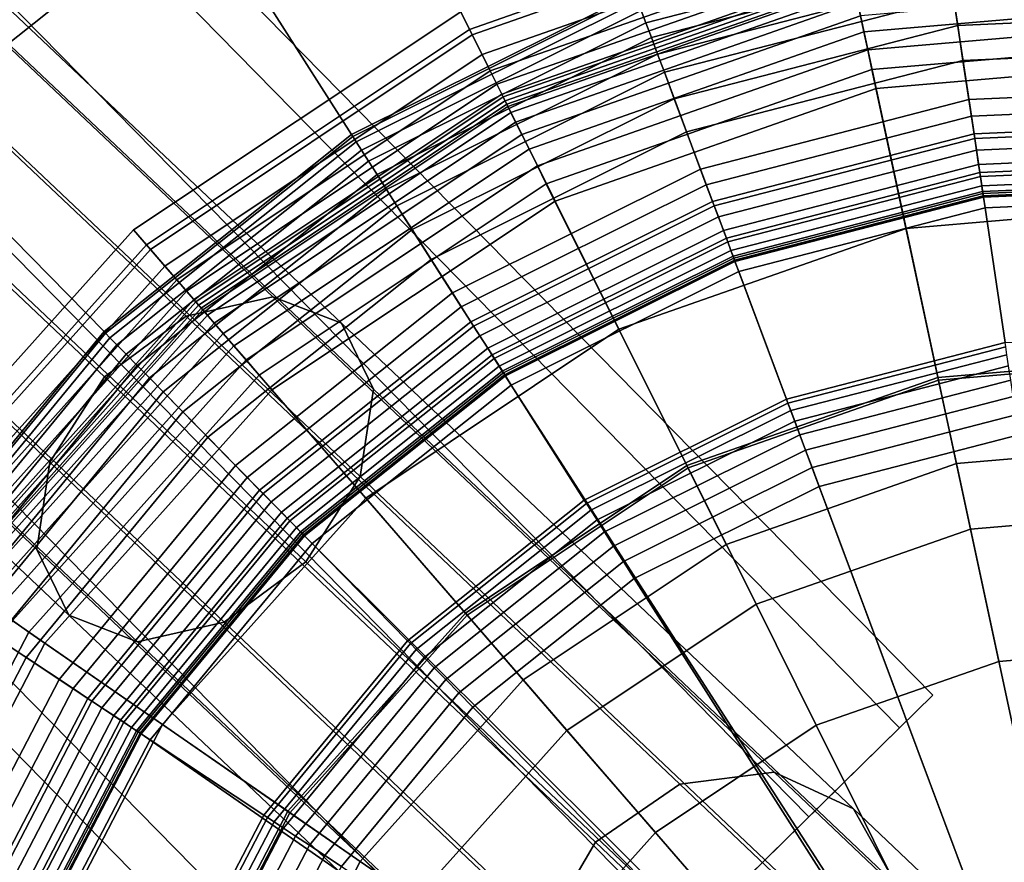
# Model space of a CAD drawing. Extents: x -43.1 to 43.1, y -41.3 to 41.3.
# Tile 343 of 656: x 11.855 to 12.621, y -12.82 to -12.165. Entities that reach past the tile are written whole.
import ezdxf

# ---------------------------------------------------------------- set-up
doc = ezdxf.new("R2010")
doc.units = 0
for name, color, linetype in [('CABLE.1', 18, 'CONTINUOUS'), ('LAMP', 7, 'CONTINUOUS'), ('LAMP_SUPPORT', 18, 'CONTINUOUS'), ('METAL_BASE', 254, 'CONTINUOUS')]:
    doc.layers.add(name, color=color, linetype=linetype)

msp = doc.modelspace()

# ---------------------------------------------------------------- linework, layer by layer
at = {"layer": 'CABLE.1'}
for points in [[(11.5002, -11.9375, 40.9323), (11.5614, -11.9164, 40.8845), (12.0515, -12.38, 41.3957), (11.9841, -12.3952, 41.4371)], [(11.5614, -11.9164, 40.8845), (11.6062, -11.9292, 40.8186), (12.1049, -12.4007, 41.3387), (12.0515, -12.38, 41.3957)], [(11.6062, -11.9292, 40.8186), (11.6227, -11.9723, 40.7524), (12.1298, -12.4518, 41.2814), (12.1049, -12.4007, 41.3387)], [(11.4389, -11.9868, 40.9494), (11.5002, -11.9375, 40.9323), (11.9841, -12.3952, 41.4371), (11.9206, -12.4423, 41.4519)], [(11.6227, -11.9723, 40.7524), (11.6063, -12.0342, 40.7036), (12.1196, -12.5197, 41.2391), (12.1298, -12.4518, 41.2814)], [(11.3941, -12.051, 40.9311), (11.4389, -11.9868, 40.9494), (11.9206, -12.4423, 41.4519), (11.8781, -12.5087, 41.436)], [(11.6063, -12.0342, 40.7036), (11.5614, -12.0984, 40.6853), (12.0771, -12.5861, 41.2232), (12.1196, -12.5197, 41.2391)], [(11.3777, -12.1129, 40.8823), (11.3941, -12.051, 40.9311), (11.8781, -12.5087, 41.436), (11.868, -12.5766, 41.3937)], [(11.5614, -12.0984, 40.6853), (11.5002, -12.1477, 40.7024), (12.0136, -12.6332, 41.2379), (12.0771, -12.5861, 41.2232)], [(11.3941, -12.156, 40.8161), (11.3777, -12.1129, 40.8823), (11.868, -12.5766, 41.3937), (11.8929, -12.6277, 41.3364)], [(11.5002, -12.1477, 40.7024), (11.439, -12.1688, 40.7503), (11.9462, -12.6485, 41.2794), (12.0136, -12.6332, 41.2379)], [(11.439, -12.1688, 40.7503), (11.3941, -12.156, 40.8161), (11.8929, -12.6277, 41.3364), (11.9462, -12.6485, 41.2794)], [(11.9841, -12.3952, 41.4371), (12.0515, -12.38, 41.3957), (12.4417, -12.7497, 42.006), (12.3682, -12.7592, 42.0379)], [(12.0515, -12.38, 41.3957), (12.1049, -12.4007, 41.3387), (12.5033, -12.7783, 41.962), (12.4417, -12.7497, 42.006)], [(11.9206, -12.4423, 41.4519), (11.9841, -12.3952, 41.4371), (12.3682, -12.7592, 42.0379), (12.3026, -12.8043, 42.0493)], [(12.1049, -12.4007, 41.3387), (12.1298, -12.4518, 41.2814), (12.5366, -12.8374, 41.9177), (12.5033, -12.7783, 41.962)], [(11.8781, -12.5087, 41.436), (11.9206, -12.4423, 41.4519), (12.3026, -12.8043, 42.0493), (12.2624, -12.8728, 42.037)], [(12.1298, -12.4518, 41.2814), (12.1196, -12.5197, 41.2391), (12.5326, -12.9111, 41.8851), (12.5366, -12.8374, 41.9177)], [(11.868, -12.5766, 41.3937), (11.8781, -12.5087, 41.436), (12.2624, -12.8728, 42.037), (12.2584, -12.9465, 42.0043)], [(12.1196, -12.5197, 41.2391), (12.0771, -12.5861, 41.2232), (12.4924, -12.9797, 41.8728), (12.5326, -12.9111, 41.8851)], [(11.8929, -12.6277, 41.3364), (11.868, -12.5766, 41.3937), (12.2584, -12.9465, 42.0043), (12.2916, -13.0056, 41.9601)], [(12.0771, -12.5861, 41.2232), (12.0136, -12.6332, 41.2379), (12.4268, -13.0247, 41.8841), (12.4924, -12.9797, 41.8728)], [(11.9462, -12.6485, 41.2794), (11.8929, -12.6277, 41.3364), (12.2916, -13.0056, 41.9601), (12.3533, -13.0342, 41.9161)], [(12.0136, -12.6332, 41.2379), (11.9462, -12.6485, 41.2794), (12.3533, -13.0342, 41.9161), (12.4268, -13.0247, 41.8841)], [(12.3682, -12.7592, 42.0379), (12.4417, -12.7497, 42.006), (12.6987, -12.9936, 42.693), (12.62, -12.9982, 42.7111)], [(12.4417, -12.7497, 42.006), (12.5033, -12.7783, 41.962), (12.7675, -13.0291, 42.6681), (12.6987, -12.9936, 42.693)], [(12.3026, -12.8043, 42.0493), (12.3682, -12.7592, 42.0379), (12.62, -12.9982, 42.7111), (12.5525, -13.0415, 42.7175)], [(12.5033, -12.7783, 41.962), (12.5366, -12.8374, 41.9177), (12.808, -13.095, 42.6431), (12.7675, -13.0291, 42.6681)], [(12.2624, -12.8728, 42.037), (12.3026, -12.8043, 42.0493), (12.5525, -13.0415, 42.7175), (12.5143, -13.112, 42.7105)]]:
    msp.add_3dface(points, dxfattribs=at)
at = {"layer": 'LAMP'}
for points in [[(12.1977, -12.1584, 51.8637), (12.4864, -12.0573, 51.8637), (12.4896, -12.0722, 51.9815), (12.2045, -12.1721, 51.9815)], [(12.2066, -12.1764, 51.6079), (12.4906, -12.0769, 51.6079), (12.4864, -12.0573, 51.8637), (12.1977, -12.1584, 51.8637)], [(12.2045, -12.1721, 51.9815), (12.4896, -12.0722, 51.9815), (12.5019, -12.1296, 52.1042), (12.2307, -12.2245, 52.1042)], [(12.2143, -12.1917, 51.3235), (12.4942, -12.0937, 51.3235), (12.4906, -12.0769, 51.6079), (12.2066, -12.1764, 51.6079)], [(12.2207, -12.2044, 51.0232), (12.4972, -12.1076, 51.0232), (12.4942, -12.0937, 51.3235), (12.2143, -12.1917, 51.3235)], [(12.2257, -12.2147, 50.7202), (12.4995, -12.1188, 50.7202), (12.4972, -12.1076, 51.0232), (12.2207, -12.2044, 51.0232)], [(12.5019, -12.1296, 52.1042), (12.7882, -12.105, 52.1042), (12.7845, -12.1956, 52.2234), (12.5209, -12.2182, 52.2234)], [(12.2296, -12.2224, 50.4272), (12.5014, -12.1272, 50.4272), (12.4995, -12.1188, 50.7202), (12.2257, -12.2147, 50.7202)], [(12.2322, -12.2276, 50.1573), (12.5026, -12.1329, 50.1573), (12.5014, -12.1272, 50.4272), (12.2296, -12.2224, 50.4272)], [(12.2307, -12.2245, 52.1042), (12.5019, -12.1296, 52.1042), (12.5209, -12.2182, 52.2234), (12.2711, -12.3057, 52.2234)], [(12.2335, -12.2303, 49.9233), (12.5032, -12.1359, 49.9233), (12.5026, -12.1329, 50.1573), (12.2322, -12.2276, 50.1573)], [(12.2344, -12.2321, 49.9082), (12.5036, -12.1378, 49.9082), (12.5032, -12.1359, 49.9233), (12.2335, -12.2303, 49.9233)], [(12.2368, -12.2368, 49.8943), (12.5047, -12.143, 49.8943), (12.5036, -12.1378, 49.9082), (12.2344, -12.2321, 49.9082)], [(12.5114, -12.174, 49.8647), (12.7863, -12.1504, 49.8647), (12.7869, -12.1376, 49.8722), (12.5087, -12.1615, 49.8722)], [(12.2404, -12.2442, 49.8822), (12.5065, -12.151, 49.8822), (12.5047, -12.143, 49.8943), (12.2368, -12.2368, 49.8943)], [(12.2452, -12.2538, 49.8722), (12.5087, -12.1615, 49.8722), (12.5065, -12.151, 49.8822), (12.2404, -12.2442, 49.8822)], [(12.5144, -12.1881, 49.8601), (12.7858, -12.1648, 49.8601), (12.7863, -12.1504, 49.8647), (12.5114, -12.174, 49.8647)], [(11.9432, -12.3281, 51.8637), (12.1977, -12.1584, 51.8637), (12.2045, -12.1721, 51.9815), (11.9532, -12.3397, 51.9815)], [(11.9564, -12.3433, 51.6079), (12.2066, -12.1764, 51.6079), (12.1977, -12.1584, 51.8637), (11.9432, -12.3281, 51.8637)], [(12.2509, -12.2652, 49.8647), (12.5114, -12.174, 49.8647), (12.5087, -12.1615, 49.8722), (12.2452, -12.2538, 49.8722)], [(12.5177, -12.2034, 49.8588), (12.7851, -12.1804, 49.8588), (12.7858, -12.1648, 49.8601), (12.5144, -12.1881, 49.8601)], [(11.9532, -12.3397, 51.9815), (12.2045, -12.1721, 51.9815), (12.2307, -12.2245, 52.1042), (11.9916, -12.384, 52.1042)], [(11.9676, -12.3562, 51.3235), (12.2143, -12.1917, 51.3235), (12.2066, -12.1764, 51.6079), (11.9564, -12.3433, 51.6079)], [(12.2574, -12.2781, 49.8601), (12.5144, -12.1881, 49.8601), (12.5114, -12.174, 49.8647), (12.2509, -12.2652, 49.8647)], [(12.569, -12.4428, 49.8664), (12.7753, -12.4251, 49.8664), (12.7851, -12.1804, 49.8588), (12.5177, -12.2034, 49.8588)], [(11.9769, -12.367, 51.0232), (12.2207, -12.2044, 51.0232), (12.2143, -12.1917, 51.3235), (11.9676, -12.3562, 51.3235)], [(12.2643, -12.2921, 49.8588), (12.5177, -12.2034, 49.8588), (12.5144, -12.1881, 49.8601), (12.2574, -12.2781, 49.8601)], [(12.5209, -12.2182, 52.2234), (12.7845, -12.1956, 52.2234), (12.7801, -12.3068, 52.3306), (12.5442, -12.327, 52.3306)], [(11.9844, -12.3756, 50.7202), (12.2257, -12.2147, 50.7202), (12.2207, -12.2044, 51.0232), (11.9769, -12.367, 51.0232)], [(12.3736, -12.5112, 49.8664), (12.569, -12.4428, 49.8664), (12.5177, -12.2034, 49.8588), (12.2643, -12.2921, 49.8588)], [(11.99, -12.3821, 50.4272), (12.2296, -12.2224, 50.4272), (12.2257, -12.2147, 50.7202), (11.9844, -12.3756, 50.7202)], [(12.2711, -12.3057, 52.2234), (12.5209, -12.2182, 52.2234), (12.5442, -12.327, 52.3306), (12.3208, -12.4052, 52.3306)], [(11.9938, -12.3865, 50.1573), (12.2322, -12.2276, 50.1573), (12.2296, -12.2224, 50.4272), (11.99, -12.3821, 50.4272)], [(11.9916, -12.384, 52.1042), (12.2307, -12.2245, 52.1042), (12.2711, -12.3057, 52.2234), (12.0509, -12.4525, 52.2234)], [(11.9958, -12.3889, 49.9233), (12.2335, -12.2303, 49.9233), (12.2322, -12.2276, 50.1573), (11.9938, -12.3865, 50.1573)], [(11.9971, -12.3903, 49.9082), (12.2344, -12.2321, 49.9082), (12.2335, -12.2303, 49.9233), (11.9958, -12.3889, 49.9233)], [(12.0006, -12.3943, 49.8943), (12.2368, -12.2368, 49.8943), (12.2344, -12.2321, 49.9082), (11.9971, -12.3903, 49.9082)], [(12.006, -12.4005, 49.8822), (12.2404, -12.2442, 49.8822), (12.2368, -12.2368, 49.8943), (12.0006, -12.3943, 49.8943)], [(12.013, -12.4086, 49.8722), (12.2452, -12.2538, 49.8722), (12.2404, -12.2442, 49.8822), (12.006, -12.4005, 49.8822)], [(12.0213, -12.4183, 49.8647), (12.2509, -12.2652, 49.8647), (12.2452, -12.2538, 49.8722), (12.013, -12.4086, 49.8722)], [(12.0308, -12.4292, 49.8601), (12.2574, -12.2781, 49.8601), (12.2509, -12.2652, 49.8647), (12.0213, -12.4183, 49.8647)], [(12.041, -12.441, 49.8588), (12.2643, -12.2921, 49.8588), (12.2574, -12.2781, 49.8601), (12.0308, -12.4292, 49.8601)], [(12.2014, -12.6261, 49.8664), (12.3736, -12.5112, 49.8664), (12.2643, -12.2921, 49.8588), (12.041, -12.441, 49.8588)], [(12.0509, -12.4525, 52.2234), (12.2711, -12.3057, 52.2234), (12.3208, -12.4052, 52.3306), (12.1238, -12.5366, 52.3306)], [(12.5442, -12.327, 52.3306), (12.7801, -12.3068, 52.3306), (12.7752, -12.4273, 52.4176), (12.5695, -12.4449, 52.4176)], [(11.739, -12.5558, 51.8637), (11.9432, -12.3281, 51.8637), (11.9532, -12.3397, 51.9815), (11.7515, -12.5645, 51.9815)], [(11.7554, -12.5672, 51.6079), (11.9564, -12.3433, 51.6079), (11.9432, -12.3281, 51.8637), (11.739, -12.5558, 51.8637)], [(12.3208, -12.4052, 52.3306), (12.5442, -12.327, 52.3306), (12.5695, -12.4449, 52.4176), (12.3746, -12.5132, 52.4176)], [(11.7515, -12.5645, 51.9815), (11.9532, -12.3397, 51.9815), (11.9916, -12.384, 52.1042), (11.7997, -12.5978, 52.1042)], [(11.7695, -12.577, 51.3235), (11.9676, -12.3562, 51.3235), (11.9564, -12.3433, 51.6079), (11.7554, -12.5672, 51.6079)], [(11.7812, -12.5851, 51.0232), (11.9769, -12.367, 51.0232), (11.9676, -12.3562, 51.3235), (11.7695, -12.577, 51.3235)], [(11.7906, -12.5916, 50.7202), (11.9844, -12.3756, 50.7202), (11.9769, -12.367, 51.0232), (11.7812, -12.5851, 51.0232)], [(11.7977, -12.5965, 50.4272), (11.99, -12.3821, 50.4272), (11.9844, -12.3756, 50.7202), (11.7906, -12.5916, 50.7202)], [(11.8025, -12.5998, 50.1573), (11.9938, -12.3865, 50.1573), (11.99, -12.3821, 50.4272), (11.7977, -12.5965, 50.4272)], [(11.7997, -12.5978, 52.1042), (11.9916, -12.384, 52.1042), (12.0509, -12.4525, 52.2234), (11.8742, -12.6494, 52.2234)], [(11.805, -12.6015, 49.9233), (11.9958, -12.3889, 49.9233), (11.9938, -12.3865, 50.1573), (11.8025, -12.5998, 50.1573)], [(11.8066, -12.6026, 49.9082), (11.9971, -12.3903, 49.9082), (11.9958, -12.3889, 49.9233), (11.805, -12.6015, 49.9233)], [(11.811, -12.6057, 49.8943), (12.0006, -12.3943, 49.8943), (11.9971, -12.3903, 49.9082), (11.8066, -12.6026, 49.9082)], [(11.8177, -12.6103, 49.8822), (12.006, -12.4005, 49.8822), (12.0006, -12.3943, 49.8943), (11.811, -12.6057, 49.8943)], [(11.8265, -12.6164, 49.8722), (12.013, -12.4086, 49.8722), (12.006, -12.4005, 49.8822), (11.8177, -12.6103, 49.8822)], [(11.8371, -12.6237, 49.8647), (12.0213, -12.4183, 49.8647), (12.013, -12.4086, 49.8722), (11.8265, -12.6164, 49.8722)], [(12.1238, -12.5366, 52.3306), (12.3208, -12.4052, 52.3306), (12.3746, -12.5132, 52.4176), (12.2028, -12.6277, 52.4176)], [(11.8489, -12.6319, 49.8601), (12.0308, -12.4292, 49.8601), (12.0213, -12.4183, 49.8647), (11.8371, -12.6237, 49.8647)], [(12.5834, -12.5098, 49.367), (12.7726, -12.4936, 49.367), (12.7753, -12.4251, 49.8664), (12.569, -12.4428, 49.8664)], [(11.8618, -12.6408, 49.8588), (12.041, -12.441, 49.8588), (12.0308, -12.4292, 49.8601), (11.8489, -12.6319, 49.8601)], [(12.5695, -12.4449, 52.4176), (12.7752, -12.4273, 52.4176), (12.7705, -12.5457, 52.4759), (12.5943, -12.5608, 52.4759)], [(12.0631, -12.7802, 49.8664), (12.2014, -12.6261, 49.8664), (12.041, -12.441, 49.8588), (11.8618, -12.6408, 49.8588)], [(12.4042, -12.5726, 49.367), (12.5834, -12.5098, 49.367), (12.569, -12.4428, 49.8664), (12.3736, -12.5112, 49.8664)], [(12.3746, -12.5132, 52.4176), (12.5695, -12.4449, 52.4176), (12.5943, -12.5608, 52.4759), (12.4275, -12.6192, 52.4759)], [(11.8742, -12.6494, 52.2234), (12.0509, -12.4525, 52.2234), (12.1238, -12.5366, 52.3306), (11.9657, -12.7128, 52.3306)], [(12.7726, -12.4936, 49.367), (12.5834, -12.5098, 49.367), (12.7422, -13.2504, 49.367), (12.9598, -12.525, 49.367)], [(12.2462, -12.6779, 49.367), (12.4042, -12.5726, 49.367), (12.3736, -12.5112, 49.8664), (12.2014, -12.6261, 49.8664)], [(12.2028, -12.6277, 52.4176), (12.3746, -12.5132, 52.4176), (12.4275, -12.6192, 52.4759), (12.2804, -12.7173, 52.4759)], [(12.4042, -12.5726, 49.367), (12.2462, -12.6779, 49.367), (12.7422, -13.2504, 49.367), (12.5834, -12.5098, 49.367)], [(11.9657, -12.7128, 52.3306), (12.1238, -12.5366, 52.3306), (12.2028, -12.6277, 52.4176), (12.0649, -12.7814, 52.4176)], [(12.5943, -12.5608, 52.4759), (12.7705, -12.5457, 52.4759), (12.7662, -12.6507, 52.4972), (12.6163, -12.6636, 52.4972)], [(12.4275, -12.6192, 52.4759), (12.5943, -12.5608, 52.4759), (12.6163, -12.6636, 52.4972), (12.4744, -12.7133, 52.4972)], [(11.667, -12.8527, 52.1042), (11.7997, -12.5978, 52.1042), (11.8742, -12.6494, 52.2234), (11.752, -12.8842, 52.2234)], [(12.2804, -12.7173, 52.4759), (12.4275, -12.6192, 52.4759), (12.4744, -12.7133, 52.4972), (12.3492, -12.7968, 52.4972)], [(11.7378, -12.8789, 49.8588), (11.8618, -12.6408, 49.8588), (11.8489, -12.6319, 49.8601), (11.7232, -12.8735, 49.8601)], [(12.1194, -12.8192, 49.367), (12.2462, -12.6779, 49.367), (12.2014, -12.6261, 49.8664), (12.0631, -12.7802, 49.8664)], [(12.0649, -12.7814, 52.4176), (12.2028, -12.6277, 52.4176), (12.2804, -12.7173, 52.4759), (12.1623, -12.8489, 52.4759)], [(11.9675, -12.9639, 49.8664), (12.0631, -12.7802, 49.8664), (11.8618, -12.6408, 49.8588), (11.7378, -12.8789, 49.8588)], [(11.752, -12.8842, 52.2234), (11.8742, -12.6494, 52.2234), (11.9657, -12.7128, 52.3306), (11.8564, -12.9228, 52.3306)], [(12.6163, -12.6636, 52.4972), (12.7662, -12.6507, 52.4972), (12.7422, -13.2504, 52.4972), (12.4744, -12.7133, 52.4972)], [(12.1194, -12.8192, 49.367), (12.0318, -12.9877, 49.367), (12.7422, -13.2504, 49.367), (12.2462, -12.6779, 49.367)], [(11.8564, -12.9228, 52.3306), (11.9657, -12.7128, 52.3306), (12.0649, -12.7814, 52.4176), (11.9695, -12.9646, 52.4176)], [(12.3492, -12.7968, 52.4972), (12.4744, -12.7133, 52.4972), (12.7422, -13.2504, 52.4972), (12.2487, -12.9088, 52.4972)], [(12.1623, -12.8489, 52.4759), (12.2804, -12.7173, 52.4759), (12.3492, -12.7968, 52.4972), (12.2487, -12.9088, 52.4972)], [(12.0318, -12.9877, 49.367), (12.1194, -12.8192, 49.367), (12.0631, -12.7802, 49.8664), (11.9675, -12.9639, 49.8664)], [(11.9695, -12.9646, 52.4176), (12.0649, -12.7814, 52.4176), (12.1623, -12.8489, 52.4759), (12.0807, -13.0057, 52.4759)]]:
    msp.add_3dface(points, dxfattribs=at)
at = {"layer": 'LAMP_SUPPORT'}
for points in [[(12.5737, -12.0966, 46.1688), (12.3382, -12.1575, 46.1688), (12.3418, -12.167, 46.1587), (12.5752, -12.1067, 46.1587)], [(12.5752, -12.1067, 49.725), (12.3418, -12.167, 49.725), (12.3382, -12.1575, 49.7148), (12.5737, -12.0966, 49.7148)], [(12.5752, -12.1067, 46.1587), (12.3418, -12.167, 46.1587), (12.3461, -12.1785, 46.1509), (12.577, -12.1188, 46.1509)], [(12.577, -12.1188, 49.7328), (12.3461, -12.1785, 49.7328), (12.3418, -12.167, 49.725), (12.5752, -12.1067, 49.725)], [(12.577, -12.1188, 46.1509), (12.3461, -12.1785, 46.1509), (12.3509, -12.1914, 46.146), (12.579, -12.1324, 46.146)], [(12.579, -12.1324, 49.7377), (12.3509, -12.1914, 49.7377), (12.3461, -12.1785, 49.7328), (12.577, -12.1188, 49.7328)], [(12.579, -12.1324, 46.146), (12.3509, -12.1914, 46.146), (12.3562, -12.2055, 46.1442), (12.5812, -12.1473, 46.1442)], [(12.5812, -12.1473, 49.7394), (12.3562, -12.2055, 49.7394), (12.3509, -12.1914, 49.7377), (12.579, -12.1324, 49.7377)], [(12.8135, -12.1372, 46.1442), (12.5812, -12.1473, 46.1442), (12.5845, -12.169, 46.1425), (12.8121, -12.1591, 46.1425)], [(12.8078, -12.2302, 49.7394), (12.595, -12.2395, 49.7394), (12.5812, -12.1473, 49.7394), (12.8135, -12.1372, 49.7394)], [(12.3332, -12.144, 46.2099), (12.1128, -12.2538, 46.2099), (12.1138, -12.2553, 46.1948), (12.3338, -12.1456, 46.1948)], [(12.3332, -12.144, 49.6738), (12.1128, -12.2538, 49.6738), (12.1128, -12.2538, 46.2099), (12.3332, -12.144, 46.2099)], [(12.3338, -12.1456, 49.6888), (12.1138, -12.2553, 49.6888), (12.1128, -12.2538, 49.6738), (12.3332, -12.144, 49.6738)], [(12.3338, -12.1456, 46.1948), (12.1138, -12.2553, 46.1948), (12.1164, -12.2595, 46.181), (12.3355, -12.1503, 46.181)], [(12.3355, -12.1503, 49.7026), (12.1164, -12.2595, 49.7026), (12.1138, -12.2553, 49.6888), (12.3338, -12.1456, 49.6888)], [(12.5812, -12.1473, 46.1442), (12.3562, -12.2055, 46.1442), (12.3639, -12.2261, 46.1425), (12.5845, -12.169, 46.1425)], [(12.595, -12.2395, 49.7394), (12.3888, -12.2929, 49.7394), (12.3562, -12.2055, 49.7394), (12.5812, -12.1473, 49.7394)], [(12.3355, -12.1503, 46.181), (12.1164, -12.2595, 46.181), (12.1206, -12.266, 46.1688), (12.3382, -12.1575, 46.1688)], [(12.3382, -12.1575, 49.7148), (12.1206, -12.266, 49.7148), (12.1164, -12.2595, 49.7026), (12.3355, -12.1503, 49.7026)], [(12.3382, -12.1575, 46.1688), (12.1206, -12.266, 46.1688), (12.1261, -12.2746, 46.1587), (12.3418, -12.167, 46.1587)], [(12.3418, -12.167, 49.725), (12.1261, -12.2746, 49.725), (12.1206, -12.266, 49.7148), (12.3382, -12.1575, 49.7148)], [(12.8121, -12.1591, 46.1425), (12.5845, -12.169, 46.1425), (12.5885, -12.1962, 46.1378), (12.8104, -12.1865, 46.1378)], [(12.3418, -12.167, 46.1587), (12.1261, -12.2746, 46.1587), (12.1326, -12.2849, 46.1509), (12.3461, -12.1785, 46.1509)], [(12.3461, -12.1785, 49.7328), (12.1326, -12.2849, 49.7328), (12.1261, -12.2746, 49.725), (12.3418, -12.167, 49.725)], [(12.5845, -12.169, 46.1425), (12.3639, -12.2261, 46.1425), (12.3735, -12.2518, 46.1378), (12.5885, -12.1962, 46.1378)], [(12.3461, -12.1785, 46.1509), (12.1326, -12.2849, 46.1509), (12.14, -12.2965, 46.146), (12.3509, -12.1914, 46.146)], [(12.3509, -12.1914, 49.7377), (12.14, -12.2965, 49.7377), (12.1326, -12.2849, 49.7328), (12.3461, -12.1785, 49.7328)], [(12.8104, -12.1865, 46.1378), (12.5885, -12.1962, 46.1378), (12.5931, -12.2267, 46.1302), (12.8086, -12.2173, 46.1302)], [(12.3509, -12.1914, 46.146), (12.14, -12.2965, 46.146), (12.1481, -12.3092, 46.1442), (12.3562, -12.2055, 46.1442)], [(12.3562, -12.2055, 49.7394), (12.1481, -12.3092, 49.7394), (12.14, -12.2965, 49.7377), (12.3509, -12.1914, 49.7377)], [(12.5885, -12.1962, 46.1378), (12.3735, -12.2518, 46.1378), (12.3843, -12.2807, 46.1302), (12.5931, -12.2267, 46.1302)], [(12.3562, -12.2055, 46.1442), (12.1481, -12.3092, 46.1442), (12.1599, -12.3277, 46.1425), (12.3639, -12.2261, 46.1425)], [(12.3888, -12.2929, 49.7394), (12.1982, -12.3879, 49.7394), (12.1481, -12.3092, 49.7394), (12.3562, -12.2055, 49.7394)], [(12.8086, -12.2173, 46.1302), (12.5931, -12.2267, 46.1302), (12.5976, -12.257, 46.1202), (12.8067, -12.2479, 46.1202)], [(12.3639, -12.2261, 46.1425), (12.1599, -12.3277, 46.1425), (12.1747, -12.351, 46.1378), (12.3735, -12.2518, 46.1378)], [(12.5931, -12.2267, 46.1302), (12.3843, -12.2807, 46.1302), (12.395, -12.3094, 46.1202), (12.5976, -12.257, 46.1202)], [(12.8069, -12.2442, 49.7378), (12.5971, -12.2533, 49.7378), (12.595, -12.2395, 49.7394), (12.8078, -12.2302, 49.7394)], [(12.5971, -12.2533, 49.7378), (12.3937, -12.3059, 49.7378), (12.3888, -12.2929, 49.7394), (12.595, -12.2395, 49.7394)], [(12.8061, -12.257, 49.7333), (12.599, -12.266, 49.7333), (12.5971, -12.2533, 49.7378), (12.8069, -12.2442, 49.7378)], [(12.8067, -12.2479, 46.1202), (12.5976, -12.257, 46.1202), (12.6016, -12.2834, 46.1081), (12.8051, -12.2746, 46.1081)], [(12.1128, -12.2538, 46.2099), (11.9202, -12.4071, 46.2099), (11.9214, -12.4083, 46.1948), (12.1138, -12.2553, 46.1948)], [(12.1128, -12.2538, 49.6738), (11.9202, -12.4071, 49.6738), (11.9202, -12.4071, 46.2099), (12.1128, -12.2538, 46.2099)], [(12.1138, -12.2553, 49.6888), (11.9214, -12.4083, 49.6888), (11.9202, -12.4071, 49.6738), (12.1128, -12.2538, 49.6738)], [(12.1138, -12.2553, 46.1948), (11.9214, -12.4083, 46.1948), (11.9248, -12.4119, 46.181), (12.1164, -12.2595, 46.181)], [(12.1164, -12.2595, 49.7026), (11.9248, -12.4119, 49.7026), (11.9214, -12.4083, 49.6888), (12.1138, -12.2553, 49.6888)], [(12.3735, -12.2518, 46.1378), (12.1747, -12.351, 46.1378), (12.1913, -12.377, 46.1302), (12.3843, -12.2807, 46.1302)], [(12.599, -12.266, 49.7333), (12.3982, -12.3179, 49.7333), (12.3937, -12.3059, 49.7378), (12.5971, -12.2533, 49.7378)], [(12.1164, -12.2595, 46.181), (11.9248, -12.4119, 46.181), (11.9303, -12.4174, 46.1688), (12.1206, -12.266, 46.1688)], [(12.1206, -12.266, 49.7148), (11.9303, -12.4174, 49.7148), (11.9248, -12.4119, 49.7026), (12.1164, -12.2595, 49.7026)], [(12.5976, -12.257, 46.1202), (12.395, -12.3094, 46.1202), (12.4044, -12.3344, 46.1081), (12.6016, -12.2834, 46.1081)], [(12.8055, -12.2682, 49.7261), (12.6006, -12.2772, 49.7261), (12.599, -12.266, 49.7333), (12.8061, -12.257, 49.7333)], [(12.1206, -12.266, 46.1688), (11.9303, -12.4174, 46.1688), (11.9374, -12.4247, 46.1587), (12.1261, -12.2746, 46.1587)], [(12.1261, -12.2746, 49.725), (11.9374, -12.4247, 49.725), (11.9303, -12.4174, 49.7148), (12.1206, -12.266, 49.7148)], [(12.6006, -12.2772, 49.7261), (12.4022, -12.3285, 49.7261), (12.3982, -12.3179, 49.7333), (12.599, -12.266, 49.7333)], [(12.8049, -12.2777, 49.7167), (12.602, -12.2865, 49.7167), (12.6006, -12.2772, 49.7261), (12.8055, -12.2682, 49.7261)], [(12.1261, -12.2746, 46.1587), (11.9374, -12.4247, 46.1587), (11.946, -12.4334, 46.1509), (12.1326, -12.2849, 46.1509)], [(12.1326, -12.2849, 49.7328), (11.946, -12.4334, 49.7328), (11.9374, -12.4247, 49.725), (12.1261, -12.2746, 49.725)], [(12.602, -12.2865, 49.7167), (12.4055, -12.3374, 49.7167), (12.4022, -12.3285, 49.7261), (12.6006, -12.2772, 49.7261)], [(12.8051, -12.2746, 46.1081), (12.6016, -12.2834, 46.1081), (12.6044, -12.3026, 46.0942), (12.8039, -12.2938, 46.0942)], [(12.8044, -12.2849, 49.7054), (12.6031, -12.2937, 49.7054), (12.602, -12.2865, 49.7167), (12.8049, -12.2777, 49.7167)], [(12.1326, -12.2849, 46.1509), (11.946, -12.4334, 46.1509), (11.9556, -12.4432, 46.146), (12.14, -12.2965, 46.146)], [(12.14, -12.2965, 49.7377), (11.9556, -12.4432, 49.7377), (11.946, -12.4334, 49.7328), (12.1326, -12.2849, 49.7328)], [(12.3843, -12.2807, 46.1302), (12.1913, -12.377, 46.1302), (12.2077, -12.4028, 46.1202), (12.395, -12.3094, 46.1202)], [(12.6016, -12.2834, 46.1081), (12.4044, -12.3344, 46.1081), (12.4111, -12.3525, 46.0942), (12.6044, -12.3026, 46.0942)], [(12.6031, -12.2937, 49.7054), (12.408, -12.3441, 49.7054), (12.4055, -12.3374, 49.7167), (12.602, -12.2865, 49.7167)], [(12.8042, -12.2895, 49.6925), (12.6038, -12.2982, 49.6925), (12.6031, -12.2937, 49.7054), (12.8044, -12.2849, 49.7054)], [(12.3937, -12.3059, 49.7378), (12.2057, -12.3996, 49.7378), (12.1982, -12.3879, 49.7394), (12.3888, -12.2929, 49.7394)], [(12.6038, -12.2982, 49.6925), (12.4096, -12.3484, 49.6925), (12.408, -12.3441, 49.7054), (12.6031, -12.2937, 49.7054)], [(12.7372, -13.2247, 48.7749), (12.4108, -12.3515, 48.7749), (12.6043, -12.3015, 48.7749), (12.804, -12.2928, 48.7749)], [(12.8041, -12.2911, 49.6786), (12.604, -12.2998, 49.6786), (12.6038, -12.2982, 49.6925), (12.8042, -12.2895, 49.6925)], [(12.804, -12.2928, 48.7749), (12.6043, -12.3015, 48.7749), (12.604, -12.2998, 49.6786), (12.8041, -12.2911, 49.6786)], [(12.8039, -12.2938, 46.0942), (12.6044, -12.3026, 46.0942), (12.6057, -12.3108, 46.0789), (12.8034, -12.3022, 46.0789)], [(12.14, -12.2965, 46.146), (11.9556, -12.4432, 46.146), (11.9662, -12.4539, 46.1442), (12.1481, -12.3092, 46.1442)], [(12.1481, -12.3092, 49.7394), (11.9662, -12.4539, 49.7394), (11.9556, -12.4432, 49.7377), (12.14, -12.2965, 49.7377)], [(12.604, -12.2998, 49.6786), (12.4102, -12.35, 49.6786), (12.4096, -12.3484, 49.6925), (12.6038, -12.2982, 49.6925)], [(12.6043, -12.3015, 48.7749), (12.4108, -12.3515, 48.7749), (12.4102, -12.35, 49.6786), (12.604, -12.2998, 49.6786)], [(12.6044, -12.3026, 46.0942), (12.4111, -12.3525, 46.0942), (12.4141, -12.3604, 46.0789), (12.6057, -12.3108, 46.0789)], [(12.8034, -12.3022, 46.0789), (12.6057, -12.3108, 46.0789), (12.6213, -12.4156, 45.0568), (12.7969, -12.408, 45.0568)], [(12.1481, -12.3092, 46.1442), (11.9662, -12.4539, 46.1442), (11.9816, -12.4696, 46.1425), (12.1599, -12.3277, 46.1425)], [(12.1982, -12.3879, 49.7394), (12.0316, -12.5205, 49.7394), (11.9662, -12.4539, 49.7394), (12.1481, -12.3092, 49.7394)], [(12.3982, -12.3179, 49.7333), (12.2126, -12.4105, 49.7333), (12.2057, -12.3996, 49.7378), (12.3937, -12.3059, 49.7378)], [(12.395, -12.3094, 46.1202), (12.2077, -12.4028, 46.1202), (12.2221, -12.4253, 46.1081), (12.4044, -12.3344, 46.1081)], [(12.4022, -12.3285, 49.7261), (12.2187, -12.42, 49.7261), (12.2126, -12.4105, 49.7333), (12.3982, -12.3179, 49.7333)], [(12.6057, -12.3108, 46.0789), (12.4141, -12.3604, 46.0789), (12.4512, -12.4596, 45.0568), (12.6213, -12.4156, 45.0568)], [(12.1599, -12.3277, 46.1425), (11.9816, -12.4696, 46.1425), (12.0009, -12.4892, 46.1378), (12.1747, -12.351, 46.1378)], [(12.4055, -12.3374, 49.7167), (12.2238, -12.428, 49.7167), (12.2187, -12.42, 49.7261), (12.4022, -12.3285, 49.7261)], [(12.4044, -12.3344, 46.1081), (12.2221, -12.4253, 46.1081), (12.2325, -12.4416, 46.0942), (12.4111, -12.3525, 46.0942)], [(12.408, -12.3441, 49.7054), (12.2276, -12.434, 49.7054), (12.2238, -12.428, 49.7167), (12.4055, -12.3374, 49.7167)], [(12.4096, -12.3484, 49.6925), (12.2301, -12.4379, 49.6925), (12.2276, -12.434, 49.7054), (12.408, -12.3441, 49.7054)], [(12.4102, -12.35, 49.6786), (12.231, -12.4393, 49.6786), (12.2301, -12.4379, 49.6925), (12.4096, -12.3484, 49.6925)], [(12.1747, -12.351, 46.1378), (12.0009, -12.4892, 46.1378), (12.0225, -12.5112, 46.1302), (12.1913, -12.377, 46.1302)], [(12.4108, -12.3515, 48.7749), (12.2319, -12.4407, 48.7749), (12.231, -12.4393, 49.6786), (12.4102, -12.35, 49.6786)], [(12.7372, -13.2247, 48.7749), (12.2319, -12.4407, 48.7749), (12.4108, -12.3515, 48.7749)], [(12.4111, -12.3525, 46.0942), (12.2325, -12.4416, 46.0942), (12.237, -12.4487, 46.0789), (12.4141, -12.3604, 46.0789)], [(12.4141, -12.3604, 46.0789), (12.237, -12.4487, 46.0789), (12.2939, -12.5381, 45.0568), (12.4512, -12.4596, 45.0568)], [(12.1913, -12.377, 46.1302), (12.0225, -12.5112, 46.1302), (12.0439, -12.533, 46.1202), (12.2077, -12.4028, 46.1202)], [(12.2057, -12.3996, 49.7378), (12.0413, -12.5304, 49.7378), (12.0316, -12.5205, 49.7394), (12.1982, -12.3879, 49.7394)], [(12.2126, -12.4105, 49.7333), (12.0503, -12.5395, 49.7333), (12.0413, -12.5304, 49.7378), (12.2057, -12.3996, 49.7378)], [(11.9202, -12.4071, 46.2099), (11.7636, -12.5971, 46.2099), (11.765, -12.598, 46.1948), (11.9214, -12.4083, 46.1948)], [(11.9202, -12.4071, 49.6738), (11.7636, -12.5971, 49.6738), (11.7636, -12.5971, 46.2099), (11.9202, -12.4071, 46.2099)], [(11.9214, -12.4083, 49.6888), (11.765, -12.598, 49.6888), (11.7636, -12.5971, 49.6738), (11.9202, -12.4071, 49.6738)], [(11.9214, -12.4083, 46.1948), (11.765, -12.598, 46.1948), (11.7691, -12.6008, 46.181), (11.9248, -12.4119, 46.181)], [(11.9248, -12.4119, 49.7026), (11.7691, -12.6008, 49.7026), (11.765, -12.598, 49.6888), (11.9214, -12.4083, 49.6888)], [(12.2077, -12.4028, 46.1202), (12.0439, -12.533, 46.1202), (12.0627, -12.5521, 46.1081), (12.2221, -12.4253, 46.1081)], [(11.9248, -12.4119, 46.181), (11.7691, -12.6008, 46.181), (11.7756, -12.605, 46.1688), (11.9303, -12.4174, 46.1688)], [(11.9303, -12.4174, 49.7148), (11.7756, -12.605, 49.7148), (11.7691, -12.6008, 49.7026), (11.9248, -12.4119, 49.7026)], [(11.9303, -12.4174, 46.1688), (11.7756, -12.605, 46.1688), (11.7841, -12.6107, 46.1587), (11.9374, -12.4247, 46.1587)], [(11.9374, -12.4247, 49.725), (11.7841, -12.6107, 49.725), (11.7756, -12.605, 49.7148), (11.9303, -12.4174, 49.7148)], [(12.2187, -12.42, 49.7261), (12.0582, -12.5476, 49.7261), (12.0503, -12.5395, 49.7333), (12.2126, -12.4105, 49.7333)], [(12.6213, -12.4156, 45.0568), (12.4512, -12.4596, 45.0568), (12.4523, -12.4627, 45.0415), (12.6218, -12.4189, 45.0415)], [(11.9374, -12.4247, 46.1587), (11.7841, -12.6107, 46.1587), (11.7943, -12.6174, 46.1509), (11.946, -12.4334, 46.1509)], [(11.946, -12.4334, 49.7328), (11.7943, -12.6174, 49.7328), (11.7841, -12.6107, 49.725), (11.9374, -12.4247, 49.725)], [(12.2238, -12.428, 49.7167), (12.0649, -12.5544, 49.7167), (12.0582, -12.5476, 49.7261), (12.2187, -12.42, 49.7261)], [(12.2221, -12.4253, 46.1081), (12.0627, -12.5521, 46.1081), (12.0762, -12.5659, 46.0942), (12.2325, -12.4416, 46.0942)], [(12.6218, -12.4189, 45.0415), (12.4523, -12.4627, 45.0415), (12.4545, -12.4686, 45.0276), (12.6227, -12.4251, 45.0276)], [(12.6227, -12.4251, 45.0276), (12.4545, -12.4686, 45.0276), (12.4576, -12.4769, 45.0155), (12.624, -12.4338, 45.0155)], [(12.2276, -12.434, 49.7054), (12.0699, -12.5595, 49.7054), (12.0649, -12.5544, 49.7167), (12.2238, -12.428, 49.7167)], [(11.946, -12.4334, 46.1509), (11.7943, -12.6174, 46.1509), (11.8058, -12.625, 46.146), (11.9556, -12.4432, 46.146)], [(11.9556, -12.4432, 49.7377), (11.8058, -12.625, 49.7377), (11.7943, -12.6174, 49.7328), (11.946, -12.4334, 49.7328)], [(12.2301, -12.4379, 49.6925), (12.0731, -12.5628, 49.6925), (12.0699, -12.5595, 49.7054), (12.2276, -12.434, 49.7054)], [(12.231, -12.4393, 49.6786), (12.0743, -12.5639, 49.6786), (12.0731, -12.5628, 49.6925), (12.2301, -12.4379, 49.6925)], [(12.2319, -12.4407, 48.7749), (12.0754, -12.5651, 48.7749), (12.0743, -12.5639, 49.6786), (12.231, -12.4393, 49.6786)], [(12.624, -12.4338, 45.0155), (12.4576, -12.4769, 45.0155), (12.4615, -12.4873, 45.0055), (12.6257, -12.4448, 45.0055)], [(11.9556, -12.4432, 46.146), (11.8058, -12.625, 46.146), (11.8183, -12.6333, 46.1442), (11.9662, -12.4539, 46.1442)], [(11.9662, -12.4539, 49.7394), (11.8183, -12.6333, 49.7394), (11.8058, -12.625, 49.7377), (11.9556, -12.4432, 49.7377)], [(12.7372, -13.2247, 48.7749), (12.0754, -12.5651, 48.7749), (12.2319, -12.4407, 48.7749)], [(12.2325, -12.4416, 46.0942), (12.0762, -12.5659, 46.0942), (12.0821, -12.5719, 46.0789), (12.237, -12.4487, 46.0789)], [(12.6257, -12.4448, 45.0055), (12.4615, -12.4873, 45.0055), (12.466, -12.4994, 44.9979), (12.6276, -12.4576, 44.9979)], [(11.9662, -12.4539, 46.1442), (11.8183, -12.6333, 46.1442), (11.8366, -12.6454, 46.1425), (11.9816, -12.4696, 46.1425)], [(12.0316, -12.5205, 49.7394), (11.8961, -12.6848, 49.7394), (11.8183, -12.6333, 49.7394), (11.9662, -12.4539, 49.7394)], [(12.237, -12.4487, 46.0789), (12.0821, -12.5719, 46.0789), (12.1564, -12.6475, 45.0568), (12.2939, -12.5381, 45.0568)], [(12.4512, -12.4596, 45.0568), (12.2939, -12.5381, 45.0568), (12.2957, -12.5408, 45.0415), (12.4523, -12.4627, 45.0415)], [(12.4523, -12.4627, 45.0415), (12.2957, -12.5408, 45.0415), (12.299, -12.5461, 45.0276), (12.4545, -12.4686, 45.0276)], [(12.6276, -12.4576, 44.9979), (12.466, -12.4994, 44.9979), (12.4711, -12.5129, 44.9931), (12.6297, -12.4719, 44.9931)], [(11.9816, -12.4696, 46.1425), (11.8366, -12.6454, 46.1425), (11.8596, -12.6606, 46.1378), (12.0009, -12.4892, 46.1378)], [(12.4545, -12.4686, 45.0276), (12.299, -12.5461, 45.0276), (12.3038, -12.5536, 45.0155), (12.4576, -12.4769, 45.0155)], [(12.4576, -12.4769, 45.0155), (12.3038, -12.5536, 45.0155), (12.3097, -12.5629, 45.0055), (12.4615, -12.4873, 45.0055)], [(12.6297, -12.4719, 44.9931), (12.4711, -12.5129, 44.9931), (12.4766, -12.5275, 44.9914), (12.632, -12.4873, 44.9914)], [(12.0009, -12.4892, 46.1378), (11.8596, -12.6606, 46.1378), (11.8853, -12.6777, 46.1302), (12.0225, -12.5112, 46.1302)], [(12.4615, -12.4873, 45.0055), (12.3097, -12.5629, 45.0055), (12.3167, -12.5739, 44.9979), (12.466, -12.4994, 44.9979)], [(12.632, -12.4873, 44.9914), (12.4766, -12.5275, 44.9914), (12.6006, -12.8592, 44.9914), (12.6844, -12.8375, 44.9914)], [(12.466, -12.4994, 44.9979), (12.3167, -12.5739, 44.9979), (12.3245, -12.586, 44.9931), (12.4711, -12.5129, 44.9931)], [(12.0225, -12.5112, 46.1302), (11.8853, -12.6777, 46.1302), (11.9108, -12.6945, 46.1202), (12.0439, -12.533, 46.1202)], [(12.4711, -12.5129, 44.9931), (12.3245, -12.586, 44.9931), (12.3328, -12.5992, 44.9914), (12.4766, -12.5275, 44.9914)], [(12.0413, -12.5304, 49.7378), (11.9077, -12.6925, 49.7378), (11.8961, -12.6848, 49.7394), (12.0316, -12.5205, 49.7394)], [(12.0503, -12.5395, 49.7333), (11.9184, -12.6996, 49.7333), (11.9077, -12.6925, 49.7378), (12.0413, -12.5304, 49.7378)], [(12.4766, -12.5275, 44.9914), (12.3328, -12.5992, 44.9914), (12.5231, -12.8978, 44.9914), (12.6006, -12.8592, 44.9914)], [(12.0439, -12.533, 46.1202), (11.9108, -12.6945, 46.1202), (11.9331, -12.7093, 46.1081), (12.0627, -12.5521, 46.1081)], [(12.0582, -12.5476, 49.7261), (11.9278, -12.7058, 49.7261), (11.9184, -12.6996, 49.7333), (12.0503, -12.5395, 49.7333)], [(12.2939, -12.5381, 45.0568), (12.1564, -12.6475, 45.0568), (12.1587, -12.6498, 45.0415), (12.2957, -12.5408, 45.0415)], [(12.0649, -12.5544, 49.7167), (11.9357, -12.711, 49.7167), (11.9278, -12.7058, 49.7261), (12.0582, -12.5476, 49.7261)], [(12.2957, -12.5408, 45.0415), (12.1587, -12.6498, 45.0415), (12.163, -12.6543, 45.0276), (12.299, -12.5461, 45.0276)], [(12.299, -12.5461, 45.0276), (12.163, -12.6543, 45.0276), (12.1692, -12.6606, 45.0155), (12.3038, -12.5536, 45.0155)], [(12.0627, -12.5521, 46.1081), (11.9331, -12.7093, 46.1081), (11.9492, -12.72, 46.0942), (12.0762, -12.5659, 46.0942)], [(12.0699, -12.5595, 49.7054), (11.9417, -12.715, 49.7054), (11.9357, -12.711, 49.7167), (12.0649, -12.5544, 49.7167)], [(12.3038, -12.5536, 45.0155), (12.1692, -12.6606, 45.0155), (12.177, -12.6685, 45.0055), (12.3097, -12.5629, 45.0055)], [(12.0731, -12.5628, 49.6925), (11.9456, -12.7175, 49.6925), (11.9417, -12.715, 49.7054), (12.0699, -12.5595, 49.7054)], [(12.0743, -12.5639, 49.6786), (11.9469, -12.7184, 49.6786), (11.9456, -12.7175, 49.6925), (12.0731, -12.5628, 49.6925)], [(12.3097, -12.5629, 45.0055), (12.177, -12.6685, 45.0055), (12.1861, -12.6777, 44.9979), (12.3167, -12.5739, 44.9979)], [(12.0754, -12.5651, 48.7749), (11.9483, -12.7194, 48.7749), (11.9469, -12.7184, 49.6786), (12.0743, -12.5639, 49.6786)], [(12.7372, -13.2247, 48.7749), (12.7242, -13.2577, 48.7749), (11.9483, -12.7194, 48.7749), (12.0754, -12.5651, 48.7749)], [(12.0762, -12.5659, 46.0942), (11.9492, -12.72, 46.0942), (11.9562, -12.7246, 46.0789), (12.0821, -12.5719, 46.0789)], [(12.0821, -12.5719, 46.0789), (11.9562, -12.7246, 46.0789), (12.0446, -12.7831, 45.0568), (12.1564, -12.6475, 45.0568)], [(12.3167, -12.5739, 44.9979), (12.1861, -12.6777, 44.9979), (12.1962, -12.688, 44.9931), (12.3245, -12.586, 44.9931)], [(12.3245, -12.586, 44.9931), (12.1962, -12.688, 44.9931), (12.2071, -12.6991, 44.9914), (12.3328, -12.5992, 44.9914)], [(12.3328, -12.5992, 44.9914), (12.2071, -12.6991, 44.9914), (12.4554, -12.9517, 44.9914), (12.5231, -12.8978, 44.9914)], [(11.8961, -12.6848, 49.7394), (11.7978, -12.8737, 49.7394), (11.711, -12.8395, 49.7394), (11.8183, -12.6333, 49.7394)], [(11.8366, -12.6454, 46.1425), (11.7314, -12.8476, 46.1425), (11.757, -12.8577, 46.1378), (11.8596, -12.6606, 46.1378)], [(12.1564, -12.6475, 45.0568), (12.0446, -12.7831, 45.0568), (12.0473, -12.7849, 45.0415), (12.1587, -12.6498, 45.0415)], [(12.1587, -12.6498, 45.0415), (12.0473, -12.7849, 45.0415), (12.0525, -12.7883, 45.0276), (12.163, -12.6543, 45.0276)], [(12.163, -12.6543, 45.0276), (12.0525, -12.7883, 45.0276), (12.0599, -12.7932, 45.0155), (12.1692, -12.6606, 45.0155)], [(11.8596, -12.6606, 46.1378), (11.757, -12.8577, 46.1378), (11.7857, -12.869, 46.1302), (11.8853, -12.6777, 46.1302)], [(12.1692, -12.6606, 45.0155), (12.0599, -12.7932, 45.0155), (12.0692, -12.7994, 45.0055), (12.177, -12.6685, 45.0055)], [(12.177, -12.6685, 45.0055), (12.0692, -12.7994, 45.0055), (12.08, -12.8065, 44.9979), (12.1861, -12.6777, 44.9979)], [(11.8853, -12.6777, 46.1302), (11.7857, -12.869, 46.1302), (11.8142, -12.8802, 46.1202), (11.9108, -12.6945, 46.1202)], [(12.1861, -12.6777, 44.9979), (12.08, -12.8065, 44.9979), (12.092, -12.8145, 44.9931), (12.1962, -12.688, 44.9931)], [(11.9077, -12.6925, 49.7378), (11.8107, -12.8788, 49.7378), (11.7978, -12.8737, 49.7394), (11.8961, -12.6848, 49.7394)], [(11.9184, -12.6996, 49.7333), (11.8227, -12.8835, 49.7333), (11.8107, -12.8788, 49.7378), (11.9077, -12.6925, 49.7378)], [(12.1962, -12.688, 44.9931), (12.092, -12.8145, 44.9931), (12.105, -12.8231, 44.9914), (12.2071, -12.6991, 44.9914)], [(11.9108, -12.6945, 46.1202), (11.8142, -12.8802, 46.1202), (11.8391, -12.89, 46.1081), (11.9331, -12.7093, 46.1081)], [(11.9278, -12.7058, 49.7261), (11.8332, -12.8877, 49.7261), (11.8227, -12.8835, 49.7333), (11.9184, -12.6996, 49.7333)], [(12.2071, -12.6991, 44.9914), (12.105, -12.8231, 44.9914), (12.4003, -13.0185, 44.9914), (12.4554, -12.9517, 44.9914)], [(11.9357, -12.711, 49.7167), (11.842, -12.8911, 49.7167), (11.8332, -12.8877, 49.7261), (11.9278, -12.7058, 49.7261)], [(11.9331, -12.7093, 46.1081), (11.8391, -12.89, 46.1081), (11.857, -12.8971, 46.0942), (11.9492, -12.72, 46.0942)], [(11.9417, -12.715, 49.7054), (11.8487, -12.8938, 49.7054), (11.842, -12.8911, 49.7167), (11.9357, -12.711, 49.7167)], [(11.9456, -12.7175, 49.6925), (11.8529, -12.8954, 49.6925), (11.8487, -12.8938, 49.7054), (11.9417, -12.715, 49.7054)], [(12.7242, -13.2577, 48.7749), (11.8026, -13.0893, 48.7749), (11.856, -12.8967, 48.7749), (11.9483, -12.7194, 48.7749)], [(11.9469, -12.7184, 49.6786), (11.8545, -12.896, 49.6786), (11.8529, -12.8954, 49.6925), (11.9456, -12.7175, 49.6925)], [(11.9483, -12.7194, 48.7749), (11.856, -12.8967, 48.7749), (11.8545, -12.896, 49.6786), (11.9469, -12.7184, 49.6786)], [(11.9492, -12.72, 46.0942), (11.857, -12.8971, 46.0942), (11.8648, -12.9001, 46.0789), (11.9562, -12.7246, 46.0789)], [(11.9562, -12.7246, 46.0789), (11.8648, -12.9001, 46.0789), (11.9634, -12.939, 45.0568), (12.0446, -12.7831, 45.0568)], [(12.0446, -12.7831, 45.0568), (11.9634, -12.939, 45.0568), (11.9665, -12.9402, 45.0415), (12.0473, -12.7849, 45.0415)], [(12.0473, -12.7849, 45.0415), (11.9665, -12.9402, 45.0415), (11.9723, -12.9425, 45.0276), (12.0525, -12.7883, 45.0276)], [(12.0525, -12.7883, 45.0276), (11.9723, -12.9425, 45.0276), (11.9805, -12.9457, 45.0155), (12.0599, -12.7932, 45.0155)], [(12.0599, -12.7932, 45.0155), (11.9805, -12.9457, 45.0155), (11.9909, -12.9498, 45.0055), (12.0692, -12.7994, 45.0055)], [(12.0692, -12.7994, 45.0055), (11.9909, -12.9498, 45.0055), (12.0029, -12.9545, 44.9979), (12.08, -12.8065, 44.9979)], [(12.08, -12.8065, 44.9979), (12.0029, -12.9545, 44.9979), (12.0164, -12.9598, 44.9931), (12.092, -12.8145, 44.9931)], [(12.092, -12.8145, 44.9931), (12.0164, -12.9598, 44.9931), (12.0308, -12.9655, 44.9914), (12.105, -12.8231, 44.9914)]]:
    msp.add_3dface(points, dxfattribs=at)
at = {"layer": 'METAL_BASE'}
for points in [[(30.5036, -12.1924, 20.312), (30.4899, -12.2259, 20.447), (1.5684, -0.4328, 20.447), (1.582, -0.3993, 20.312)], [(30.4899, -12.2259, 20.1769), (30.5036, -12.1924, 20.312), (1.582, -0.3993, 20.312), (1.5684, -0.4328, 20.1769)], [(30.4899, -12.2259, 20.447), (30.4526, -12.3174, 20.5459), (1.531, -0.5244, 20.5459), (1.5684, -0.4328, 20.447)], [(30.4526, -12.3174, 20.0781), (30.4899, -12.2259, 20.1769), (1.5684, -0.4328, 20.1769), (1.531, -0.5244, 20.0781)], [(30.4526, -12.3174, 20.5459), (30.4016, -12.4425, 20.5821), (1.48, -0.6494, 20.5821), (1.531, -0.5244, 20.5459)], [(30.4016, -12.4425, 20.0419), (30.4526, -12.3174, 20.0781), (1.531, -0.5244, 20.0781), (1.48, -0.6494, 20.0419)], [(30.4016, -12.4425, 20.5821), (30.3506, -12.5675, 20.5459), (1.4291, -0.7745, 20.5459), (1.48, -0.6494, 20.5821)], [(30.3506, -12.5675, 20.0781), (30.4016, -12.4425, 20.0419), (1.48, -0.6494, 20.0419), (1.4291, -0.7745, 20.0781)], [(30.3506, -12.5675, 20.5459), (30.3133, -12.6591, 20.447), (1.3917, -0.866, 20.447), (1.4291, -0.7745, 20.5459)], [(30.3133, -12.6591, 20.1769), (30.3506, -12.5675, 20.0781), (1.4291, -0.7745, 20.0781), (1.3917, -0.866, 20.1769)], [(30.3133, -12.6591, 20.447), (30.2996, -12.6926, 20.312), (1.3781, -0.8995, 20.312), (1.3917, -0.866, 20.447)], [(30.2996, -12.6926, 20.312), (30.3133, -12.6591, 20.1769), (1.3917, -0.866, 20.1769), (1.3781, -0.8995, 20.312)], [(12.565, -12.6898, 47.518), (12.5391, -12.7152, 47.6531), (1.1635, -1.1392, 47.6531), (1.1893, -1.1139, 47.518)], [(12.5391, -12.7152, 47.3829), (12.565, -12.6898, 47.518), (1.1893, -1.1139, 47.518), (1.1635, -1.1392, 47.3829)], [(12.5391, -12.7152, 47.6531), (12.4686, -12.7845, 47.7519), (1.093, -1.2085, 47.7519), (1.1635, -1.1392, 47.6531)], [(12.4686, -12.7845, 47.2841), (12.5391, -12.7152, 47.3829), (1.1635, -1.1392, 47.3829), (1.093, -1.2085, 47.2841)], [(12.4686, -12.7845, 47.7519), (12.3723, -12.8792, 47.7881), (0.9966, -1.3032, 47.7881), (1.093, -1.2085, 47.7519)], [(12.3723, -12.8792, 47.2479), (12.4686, -12.7845, 47.2841), (1.093, -1.2085, 47.2841), (0.9966, -1.3032, 47.2479)], [(17.7533, -27.6395, 39.312), (17.7227, -27.6588, 39.447), (1.0255, -1.2631, 39.447), (1.0561, -1.2438, 39.312)], [(17.7227, -27.6588, 39.1769), (17.7533, -27.6395, 39.312), (1.0561, -1.2438, 39.312), (1.0255, -1.2631, 39.1769)], [(17.7227, -27.6588, 39.447), (17.6391, -27.7117, 39.5459), (0.9419, -1.316, 39.5459), (1.0255, -1.2631, 39.447)], [(17.6391, -27.7117, 39.0781), (17.7227, -27.6588, 39.1769), (1.0255, -1.2631, 39.1769), (0.9419, -1.316, 39.0781)], [(12.3723, -12.8792, 47.7881), (12.276, -12.9738, 47.7519), (0.9003, -1.3979, 47.7519), (0.9966, -1.3032, 47.7881)], [(12.276, -12.9738, 47.2841), (12.3723, -12.8792, 47.2479), (0.9966, -1.3032, 47.2479), (0.9003, -1.3979, 47.2841)], [(17.6391, -27.7117, 39.5459), (17.525, -27.7839, 39.5821), (0.8278, -1.3882, 39.5821), (0.9419, -1.316, 39.5459)], [(17.525, -27.7839, 39.0419), (17.6391, -27.7117, 39.0781), (0.9419, -1.316, 39.0781), (0.8278, -1.3882, 39.0419)], [(17.525, -27.7839, 39.5821), (17.4109, -27.8561, 39.5459), (0.7137, -1.4604, 39.5459), (0.8278, -1.3882, 39.5821)], [(17.4109, -27.8561, 39.0781), (17.525, -27.7839, 39.0419), (0.8278, -1.3882, 39.0419), (0.7137, -1.4604, 39.0781)], [(12.276, -12.9738, 47.7519), (12.2055, -13.0431, 47.6531), (0.8298, -1.4672, 47.6531), (0.9003, -1.3979, 47.7519)], [(12.2055, -13.0431, 47.3829), (12.276, -12.9738, 47.2841), (0.9003, -1.3979, 47.2841), (0.8298, -1.4672, 47.3829)], [(14.252, -39.4095, 30.106), (14.2179, -39.4216, 30.241), (0.7699, -1.4457, 30.241), (0.8041, -1.4336, 30.106)], [(14.2179, -39.4216, 29.9709), (14.252, -39.4095, 30.106), (0.8041, -1.4336, 30.106), (0.7699, -1.4457, 29.9709)], [(14.2179, -39.4216, 30.241), (14.1247, -39.4546, 30.3399), (0.6767, -1.4787, 30.3399), (0.7699, -1.4457, 30.241)], [(14.1247, -39.4546, 29.872), (14.2179, -39.4216, 29.9709), (0.7699, -1.4457, 29.9709), (0.6767, -1.4787, 29.872)], [(17.4109, -27.8561, 39.5459), (17.3273, -27.909, 39.447), (0.6301, -1.5132, 39.447), (0.7137, -1.4604, 39.5459)], [(17.3273, -27.909, 39.1769), (17.4109, -27.8561, 39.0781), (0.7137, -1.4604, 39.0781), (0.6301, -1.5132, 39.1769)], [(12.2055, -13.0431, 47.6531), (12.1796, -13.0685, 47.518), (0.804, -1.4925, 47.518), (0.8298, -1.4672, 47.6531)], [(12.1796, -13.0685, 47.518), (12.2055, -13.0431, 47.3829), (0.8298, -1.4672, 47.3829), (0.804, -1.4925, 47.518)], [(14.1247, -39.4546, 30.3399), (13.9974, -39.4997, 30.3761), (0.5494, -1.5238, 30.3761), (0.6767, -1.4787, 30.3399)], [(13.9974, -39.4997, 29.8358), (14.1247, -39.4546, 29.872), (0.6767, -1.4787, 29.872), (0.5494, -1.5238, 29.8358)], [(17.3273, -27.909, 39.447), (17.2967, -27.9283, 39.312), (0.5995, -1.5326, 39.312), (0.6301, -1.5132, 39.447)], [(17.2967, -27.9283, 39.312), (17.3273, -27.909, 39.1769), (0.6301, -1.5132, 39.1769), (0.5995, -1.5326, 39.312)], [(13.9974, -39.4997, 30.3761), (13.8701, -39.5447, 30.3399), (0.4221, -1.5689, 30.3399), (0.5494, -1.5238, 30.3761)], [(13.8701, -39.5447, 29.872), (13.9974, -39.4997, 29.8358), (0.5494, -1.5238, 29.8358), (0.4221, -1.5689, 29.872)], [(13.8701, -39.5447, 30.3399), (13.7769, -39.5777, 30.241), (0.3289, -1.6019, 30.241), (0.4221, -1.5689, 30.3399)], [(13.7769, -39.5777, 29.9709), (13.8701, -39.5447, 29.872), (0.4221, -1.5689, 29.872), (0.3289, -1.6019, 29.9709)], [(13.7769, -39.5777, 30.241), (13.7428, -39.5898, 30.106), (0.2948, -1.6139, 30.106), (0.3289, -1.6019, 30.241)], [(13.7428, -39.5898, 30.106), (13.7769, -39.5777, 29.9709), (0.3289, -1.6019, 29.9709), (0.2948, -1.6139, 30.106)], [(12.3332, -12.144, 47.0545), (12.2551, -11.9351, 47.0545), (11.993, -12.0658, 47.0545), (12.1128, -12.2538, 47.0545)], [(12.1128, -12.2538, 47.9415), (11.993, -12.0658, 47.9415), (12.2551, -11.9351, 47.9415), (12.3332, -12.144, 47.9415)], [(11.993, -12.0658, 47.9415), (11.7639, -12.2481, 47.9415), (11.7639, -12.2481, 47.0545), (11.993, -12.0658, 47.0545)], [(12.1128, -12.2538, 47.0545), (11.993, -12.0658, 47.0545), (11.7639, -12.2481, 47.0545), (11.9202, -12.4071, 47.0545)], [(11.9202, -12.4071, 47.9415), (11.7639, -12.2481, 47.9415), (11.993, -12.0658, 47.9415), (12.1128, -12.2538, 47.9415)], [(12.3332, -12.144, 47.0545), (12.1128, -12.2538, 47.0545), (12.1128, -12.2538, 47.9415), (12.3332, -12.144, 47.9415)], [(11.9202, -12.4071, 47.0545), (11.7639, -12.2481, 47.0545), (11.5776, -12.474, 47.0545), (11.7636, -12.5971, 47.0545)], [(11.7636, -12.5971, 47.9415), (11.5776, -12.474, 47.9415), (11.7639, -12.2481, 47.9415), (11.9202, -12.4071, 47.9415)], [(12.1128, -12.2538, 47.0545), (11.9202, -12.4071, 47.0545), (11.9202, -12.4071, 47.9415), (12.1128, -12.2538, 47.9415)], [(11.9202, -12.4071, 47.0545), (11.7636, -12.5971, 47.0545), (11.7636, -12.5971, 47.9415), (11.9202, -12.4071, 47.9415)], [(12.5391, -12.7152, 47.6531), (12.565, -12.6898, 47.518), (12.5391, -12.7152, 47.3829), (12.3723, -12.8792, 47.518)], [(12.4686, -12.7845, 47.7519), (12.5391, -12.7152, 47.6531), (12.3723, -12.8792, 47.518), (12.3723, -12.8792, 47.7881)], [(12.4686, -12.7845, 47.2841), (12.3723, -12.8792, 47.2479), (12.3723, -12.8792, 47.518), (12.5391, -12.7152, 47.3829)]]:
    msp.add_3dface(points, dxfattribs=at)

doc.saveas('drawing.dxf')
